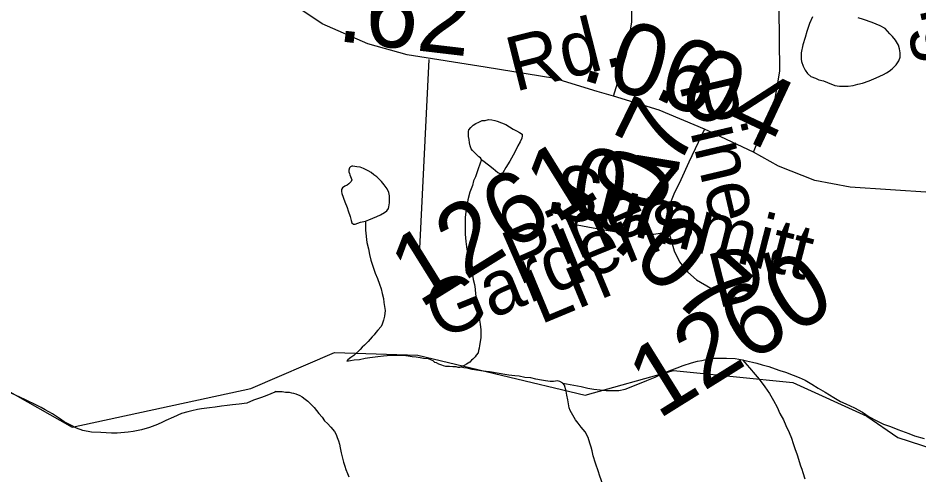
# Model space of a CAD drawing. Extents: x 2001466 to 31450019, y -30647475 to 847247.
# Drawn here: x 2040348 to 2043491, y 663620 to 665213 of the extents above; entities that cross this region are included whole.
import ezdxf

# ---------------------------------------------------------------- set-up
doc = ezdxf.new("R2010")
doc.units = 0
for name, color, linetype in [('Exist Hydrographic Misc Water Feature', 7, 'Continuous'), ('Exist Road Non-System Type 51', 7, 'Continuous'), ('Exist Road Non-System Type 51 Label', 7, 'Continuous'), ('Exist Road Secondary Mileage Hundredths English Label', 7, 'Continuous'), ('Exist Road Secondary Type 51 Attributed', 7, 'Continuous'), ('Exist Road Secondary Type 51 Label', 7, 'Continuous'), ('Exist Road Secondary Type 51 Number Label', 7, 'Continuous')]:
    doc.layers.add(name, color=color, linetype=linetype)

msp = doc.modelspace()

# ---------------------------------------------------------------- linework, layer by layer
at = {"layer": 'Exist Hydrographic Misc Water Feature'}
for points in [[(2043121.9, 665217.8), (2043111.9, 665193.8), (2043102, 665165.8), (2043096.1, 665145.8), (2043088.1, 665119.8), (2043082.2, 665091.8), (2043082.2, 665069.8), (2043084.2, 665061.8), (2043090.2, 665045.8), (2043096.3, 665031.8), (2043104.3, 665019.8), (2043116.4, 665009.8), (2043132.4, 665003.9), (2043144.3, 664997.9), (2043160.3, 664993.9), (2043174.4, 664988), (2043200.3, 664978), (2043216.3, 664976), (2043232.3, 664976.1), (2043246.4, 664976.1), (2043264.2, 664978.2), (2043280.4, 664982.2), (2043296.4, 664986.2), (2043320.4, 664994.2), (2043344.4, 665004.3), (2043370.3, 665016.4), (2043380.3, 665022.4), (2043390.1, 665028.4), (2043400.2, 665036.3), (2043414.1, 665050.4), (2043424.2, 665064.4), (2043428.1, 665076.4), (2043428.1, 665092.4), (2043426, 665106.4), (2043422.1, 665118.4), (2043412.1, 665136.4), (2043402, 665148.4), (2043392, 665158.4), (2043376, 665176.3), (2043358, 665186.3), (2043344, 665192.2), (2043330.1, 665198.2), (2043299.9, 665208.1), (2043281.9, 665214.1)], [(2041967.1, 664719.7), (2041963.2, 664725.7), (2041957, 664729.7), (2041949, 664737.7), (2041934.9, 664751.7), (2041931, 664757.7), (2041926.9, 664767.7), (2041925.1, 664777.6), (2041923, 664789.6), (2041920.9, 664799.6), (2041920.9, 664817.6), (2041922.8, 664823.6), (2041928.9, 664831.6), (2041936.9, 664839.7), (2041946.8, 664845.7), (2041956.8, 664849.7), (2041968.9, 664855.7), (2041978.8, 664855.7), (2041990.9, 664859.7), (2042002.8, 664857.8), (2042012.8, 664855.8), (2042020.8, 664853.8), (2042036.8, 664847.9), (2042051, 664841.9), (2042064.9, 664833.9), (2042076.8, 664825.9), (2042088.9, 664819.9), (2042098.9, 664813.9), (2042108.8, 664808), (2042108.8, 664802), (2042106.9, 664794), (2042101, 664782), (2042093, 664767.9), (2042082.9, 664745.9), (2042065.1, 664714), (2042051.2, 664691.9), (2042041.1, 664673.9), (2042033.1, 664669.9), (2042023.1, 664673.9), (2042007.1, 664687.8), (2041991.1, 664699.8), (2041971.2, 664715.7), (2041967.1, 664719.7)], [(2041967.1, 664719.7), (2041955.2, 664687.8), (2041945.1, 664659.7), (2041939.2, 664645.7), (2041935.3, 664629.7), (2041925.3, 664605.7), (2041919.3, 664579.7), (2041915.4, 664557.7), (2041911.3, 664537.7), (2041909.5, 664517.7), (2041909.5, 664491.7), (2041909.7, 664459.7), (2041911.5, 664433.7), (2041915.6, 664405.7), (2041919.7, 664387.7), (2041925.7, 664361.7), (2041929.8, 664343.7), (2041933.9, 664323.7), (2041937.8, 664301.7), (2041941.9, 664283.8), (2041943.9, 664267.8)], [(2041561.5, 664505), (2041573.4, 664509.1), (2041587.5, 664515.1), (2041601.5, 664521.1), (2041613.4, 664527.1), (2041627.5, 664535.1), (2041635.5, 664541.1), (2041641.5, 664549.2), (2041643.5, 664555.2), (2041645.4, 664569.2), (2041645.4, 664581.2), (2041645.4, 664593.2), (2041643.3, 664605.2), (2041637.4, 664617.1), (2041627.3, 664631.1), (2041617.3, 664643.1), (2041609.3, 664651.1), (2041601.3, 664659.1), (2041591.2, 664667), (2041581.2, 664675), (2041571.1, 664681), (2041555.1, 664689), (2041543.2, 664692.9), (2041531.1, 664694.9), (2041517.2, 664696.9), (2041513.3, 664696.9), (2041509.2, 664694.9), (2041505.3, 664690.8), (2041503.3, 664682.8), (2041503.3, 664676.8), (2041505.3, 664670.8), (2041507.2, 664666.8), (2041509.2, 664660.8), (2041511.3, 664654.8), (2041513.3, 664648.9), (2041511.3, 664642.9), (2041507.4, 664638.9), (2041503.3, 664634.9), (2041497.3, 664630.9), (2041489.3, 664626.9), (2041481.3, 664620.9), (2041477.4, 664614.9), (2041477.4, 664608.9), (2041479.3, 664600.9), (2041489.5, 664572.9), (2041497.5, 664552.8), (2041501.4, 664540.9), (2041507.6, 664520.9), (2041511.5, 664506.9), (2041513.5, 664498.9), (2041519.7, 664494.9), (2041525.6, 664494.9), (2041543.7, 664501), (2041561.5, 664505)], [(2041561.5, 664505), (2041561.5, 664493), (2041561.5, 664473), (2041565.8, 664431), (2041571.7, 664409), (2041575.6, 664389.1), (2041579.7, 664369.1), (2041585.9, 664351.1), (2041595.9, 664323.1), (2041603.9, 664305.1), (2041609.9, 664285.1), (2041616, 664269.2), (2041619.9, 664253.2), (2041624, 664235.2), (2041626.1, 664221.2), (2041628.1, 664207.2), (2041630.2, 664193.2), (2041628.1, 664173.2), (2041624, 664159.2), (2041620.1, 664145.2), (2041616.2, 664137.2), (2041604.1, 664125.2), (2041598.2, 664117.2), (2041592.3, 664109.1), (2041584.3, 664101.1), (2041570.3, 664085.1), (2041558.4, 664073.1), (2041550.4, 664065.1), (2041542.4, 664057.1), (2041520.3, 664037), (2041510.4, 664029), (2041500.4, 664021), (2041496.5, 664017)], [(2041943.9, 664267.8), (2041946, 664249.8), (2041948, 664237.8), (2041948, 664221.8), (2041949.9, 664207.8), (2041954.2, 664189.8), (2041956, 664179.8), (2041958.1, 664169.8), (2041960.1, 664159.8), (2041962.2, 664145.8), (2041964, 664125.8), (2041964.2, 664115.8), (2041964.2, 664099.8), (2041962.2, 664083.8), (2041960.1, 664071.8), (2041958.3, 664061.8), (2041956.4, 664053.8), (2041954.4, 664045.8), (2041948.4, 664037.8), (2041944.3, 664031.8), (2041936.3, 664023.8), (2041932.2, 664019.8), (2041926.3, 664013.8), (2041914.4, 664005.8), (2041906.4, 664001.8), (2041900.2, 663999.8), (2041893.9, 663995.3), (2041890.4, 663995.8)], [(2039146.4, 663342.5), (2039263.3, 663386), (2039620.3, 663861.1), (2039695.3, 663928.5), (2039828.4, 663961.9), (2040303.3, 663919.5), (2040537.3, 663786.7), (2041161.2, 663921.7), (2041453.4, 664047), (2041744.4, 664037.8), (2042328.4, 663898), (2042636.4, 663983.7), (2043053.2, 663942.3), (2043311.4, 663825.5), (2043420.3, 663751.1), (2043545.4, 663709.3), (2043894.4, 663751.3)], [(2041496.5, 664017), (2041522.5, 664021), (2041540.4, 664023), (2041560.5, 664027.1), (2041576.3, 664029.1), (2041604.3, 664033.2), (2041624.2, 664035.2), (2041650.3, 664037.2), (2041678.4, 664037.3), (2041694.4, 664037.4), (2041710.4, 664035.4), (2041724.3, 664033.4), (2041738.2, 664031.4), (2041752.4, 664029.4), (2041764.3, 664027.5), (2041780.3, 664025.5), (2041790.3, 664021.5), (2041796.3, 664019.5), (2041802.4, 664013.5), (2041808.4, 664011.5), (2041816.4, 664007.6), (2041826.4, 664003.6), (2041832.4, 664001.6), (2041840.4, 663999.6)], [(2042468.4, 663918.8), (2042518.3, 663938.9), (2042544.3, 663949), (2042572.4, 663961), (2042596.4, 663973.1), (2042622.2, 663983.1), (2042650.3, 663993.1), (2042670.2, 664001.2), (2042700.1, 664011.2), (2042720.2, 664017.2), (2042736.2, 664019.3), (2042754.3, 664023.3), (2042778.3, 664027.4), (2042798.2, 664027.4), (2042822.2, 664027.4), (2042852.3, 664025.5), (2042878.1, 664021.6)], [(2041840.4, 663999.6), (2041854.5, 663999.6), (2041866.4, 663997.7), (2041876.5, 663997.7), (2041884.4, 663995.7), (2041890.4, 663995.8)], [(2042250.5, 663940.4), (2042240.4, 663946.4), (2042232.4, 663948.4), (2042218.5, 663946.3), (2042206.4, 663946.3), (2042190.4, 663948.3), (2042176.4, 663950.2), (2042156.3, 663954.2), (2042138.5, 663958.2), (2042118.4, 663960.1), (2042098.5, 663964.1), (2042082.5, 663966.1), (2042062.4, 663968.1), (2042048.5, 663970), (2042028.4, 663974), (2041994.4, 663979.9), (2041972.4, 663981.9), (2041934.5, 663987.8), (2041916.4, 663991.8), (2041904.5, 663993.8), (2041893.9, 663995.3), (2041890.4, 663995.8)], [(2042878.1, 664021.6), (2042892.3, 664017.6), (2042912.2, 664013.7), (2042928.2, 664009.7), (2042946.2, 664003.7), (2042970.2, 663997.8), (2042992.1, 663989.8), (2043008.1, 663983.8), (2043028.2, 663977.8), (2043054.3, 663967.9), (2043076.2, 663960), (2043096.3, 663950), (2043120.3, 663936), (2043142.2, 663922.1), (2043166.2, 663908.2), (2043196.4, 663890.2), (2043220.4, 663876.2), (2043238.4, 663868.3), (2043268.3, 663854.3), (2043296.4, 663838.4), (2043320.4, 663822.4), (2043346.5, 663808.4), (2043370.5, 663796.6), (2043394.5, 663788.6), (2043420.5, 663778.7), (2043458.6, 663764.7), (2043478.5, 663756.7), (2043512.6, 663746.8)], [(2042878.1, 664021.6), (2042902.1, 663993.7), (2042922.2, 663969.7), (2042936.4, 663953.7), (2042956.3, 663927.7), (2042972.3, 663903.8), (2042986.4, 663879.8), (2042998.5, 663855.8), (2043008.3, 663833.8), (2043020.6, 663811.9), (2043028.6, 663791.9), (2043040.5, 663767.9), (2043048.7, 663748), (2043054.7, 663730), (2043060.6, 663712), (2043068.6, 663690), (2043080.7, 663652), (2043084.8, 663640), (2043088.7, 663628), (2043094.9, 663606)], [(2042250.5, 663940.4), (2042314.4, 663928.5), (2042338.4, 663922.6), (2042358.5, 663918.6), (2042380.5, 663916.6), (2042402.4, 663914.7), (2042426.4, 663914.8), (2042446.5, 663914.8), (2042468.4, 663918.8)], [(2042397.1, 663566.7), (2042379, 663618.7), (2042374.9, 663630.7), (2042364.9, 663660.7), (2042356.9, 663686.6), (2042352.8, 663704.6), (2042348.9, 663716.6), (2042344.8, 663730.6), (2042338.8, 663750.6), (2042328.6, 663770.6), (2042314.6, 663786.6), (2042304.6, 663800.5), (2042294.8, 663812.5), (2042276.5, 663844.4), (2042272.6, 663854.4), (2042270.6, 663868.4), (2042268.5, 663882.4), (2042264.4, 663898.5), (2042262.4, 663912.5), (2042256.4, 663932.5), (2042250.5, 663940.4)], [(2041248.8, 663910.6), (2041244.7, 663908.6), (2041230.7, 663902.5), (2041216.8, 663896.5), (2041198.8, 663890.4), (2041170.7, 663880.4), (2041146.7, 663870.4), (2041120.8, 663866.3), (2041096.8, 663864.2), (2041078.8, 663862.2), (2041058.9, 663860.2), (2041036.8, 663856.2), (2041016.9, 663854.1), (2040998.8, 663852.1), (2040988.8, 663850), (2040974.8, 663848), (2040954.7, 663844), (2040940.8, 663840), (2040918.9, 663833.9), (2040890.8, 663821.8), (2040864.9, 663809.8), (2040853, 663803.8), (2040835, 663795.8), (2040806.9, 663785.7), (2040779, 663777.6), (2040750.9, 663771.6), (2040732.9, 663769.6), (2040695.1, 663765.5), (2040675.1, 663765.5), (2040637.1, 663767.4), (2040605.1, 663769.3), (2040575, 663775.3), (2040553, 663783.2), (2040533, 663793.2), (2040509, 663805.2), (2040493, 663817.2), (2040469, 663833.1), (2040442.9, 663847), (2040429, 663855), (2040410.9, 663864.9), (2040376.9, 663880.9), (2040354.8, 663890.8), (2040324.8, 663904.8)], [(2041248.8, 663910.6), (2041270.7, 663910.6), (2041282.6, 663908.6), (2041294.7, 663908.6), (2041302.7, 663906.6), (2041310.7, 663904.7), (2041318.7, 663902.7), (2041332.7, 663896.7), (2041340.7, 663892.7), (2041350.7, 663884.7), (2041360.7, 663876.7), (2041372.6, 663864.8), (2041382.7, 663854.8), (2041390.7, 663844.8), (2041398.9, 663834.8), (2041410.8, 663820.9), (2041418.8, 663808.9), (2041428.8, 663798.9), (2041440.9, 663786.9), (2041452.8, 663770.9), (2041459, 663760.9), (2041462.9, 663751), (2041467, 663739), (2041470.9, 663727), (2041472.9, 663715), (2041477, 663697), (2041481.1, 663679), (2041485, 663665), (2041489.1, 663651.1), (2041493, 663639.1), (2041499.2, 663625), (2041503.3, 663613)]]:
    msp.add_lwpolyline(points, dxfattribs=at)
at = {"layer": 'Exist Road Non-System Type 51'}
msp.add_line((2041782.7, 665068.5), (2041750.3, 664409.4), dxfattribs=at)
at = {"layer": 'Exist Road Secondary Type 51 Attributed'}
for points in [[(2042916.6, 664745.2), (2042991.5, 664933.2), (2043008.4, 665028.3), (2043006.3, 665248), (2043015.3, 665517.4), (2043005.8, 665606.1), (2042984.2, 665711.8), (2042952.5, 665806.8), (2042935.6, 665896.6), (2042933.5, 666044.5), (2042941.4, 666425.8), (2042954.1, 666810.3), (2042957.8, 667060.7), (2042989.4, 667238.2), (2043010, 667446.3), (2043014.2, 667688.2), (2043022.2, 667912.1)], [(2042427.2, 664940.4), (2042370.9, 664957.5), (2042223.1, 665001.9), (2041979.2, 665042), (2041707.4, 665085.4), (2041570.2, 665123.4), (2041409.7, 665193.1), (2041265.6, 665290.3), (2041097.8, 665437.1), (2040889.8, 665624.1), (2040685.6, 665824.8), (2040565.3, 665932.5), (2040481.9, 665975.8), (2040371, 666018.1), (2040208.5, 666063.5), (2039941.9, 666139.6)], [(2042427.2, 664940.4), (2042472.3, 665088.2), (2042491.8, 665198.6), (2042491.8, 665271), (2042483.2, 665324.7), (2042442.7, 665437.1), (2042249.2, 665909.3)], [(2042744.8, 664826), (2042586.7, 664892), (2042427.2, 664940.4)], [(2042744.8, 664826), (2042690, 664710.8), (2042662.3, 664648.9), (2042637.8, 664599), (2042625.9, 664570.1), (2042619.1, 664539.5), (2042617.4, 664517.5), (2042620.8, 664466.5)], [(2042916.6, 664745.2), (2042744.8, 664826)], [(2046166.9, 664540.4), (2045826.4, 664547.7), (2045262.7, 664568.8), (2044697.4, 664579.4), (2044094.6, 664593.1), (2043535.7, 664604.7), (2043253.3, 664623.7), (2043130.9, 664647), (2043003.2, 664696.6), (2042916.6, 664745.2)], [(2042620.8, 664466.5), (2042568.2, 664458.1), (2042513.8, 664458.1), (2042459.4, 664463.1), (2042388.1, 664475), (2042269.2, 664497.1)], [(2042620.8, 664466.5), (2042639.5, 664402), (2042658.2, 664363), (2042687.1, 664327.3), (2042717.7, 664300.2), (2042766.9, 664271.3), (2042824.7, 664249.2), (2042884, 664228.9)]]:
    msp.add_lwpolyline(points, dxfattribs=at)

# ---------------------------------------------------------------- texts
at = {"layer": 'Exist Road Non-System Type 51 Label'}
msp.add_text('Starlight Cir.', height=190, rotation=281.5703, dxfattribs=at).set_placement((2043390.6, 665756.2))
at = {"layer": 'Exist Road Secondary Mileage Hundredths English Label'}
for s, rotation, p in [('.62', 353.2639, (2041458.1, 665133.7)), ('.06', 343.1226, (2042305.4, 665001.8)), ('.04', 334.8186, (2042557.6, 664941.8)), ('.07', 63.9078, (2042527.4, 664430.7)), ('.07', 350.5443, (2042176.6, 664538.2)), ('.07', 318.3865, (2042415.1, 664424.6))]:
    msp.add_text(s, height=250, rotation=rotation, dxfattribs=at).set_placement(p)
at = {"layer": 'Exist Road Secondary Type 51 Label'}
for s, rotation, p in [('Rd.', 14.1661, (2042082.7, 664955.5)), ('Pine', 283.2426, (2042656.1, 664982.7)), ('Summitt', 345.6315, (2042193.4, 664530.3)), ('Pine', 23.6328, (2042097.1, 664280)), ('Gardens', 22.0438, (2041818.9, 664090.1)), ('Dr', 14.1661, (2042790.7, 664200.8)), ('Ln', 22.597, (2042171.8, 664143.4))]:
    msp.add_text(s, height=190, rotation=rotation, dxfattribs=at).set_placement(p)
at = {"layer": 'Exist Road Secondary Type 51 Number Label'}
for s, p in [('1261', (2041751.6, 664198.1)), ('1260', (2042583, 663811.6))]:
    msp.add_text(s, height=250, rotation=31.918, dxfattribs=at).set_placement(p)

doc.saveas('drawing.dxf')
